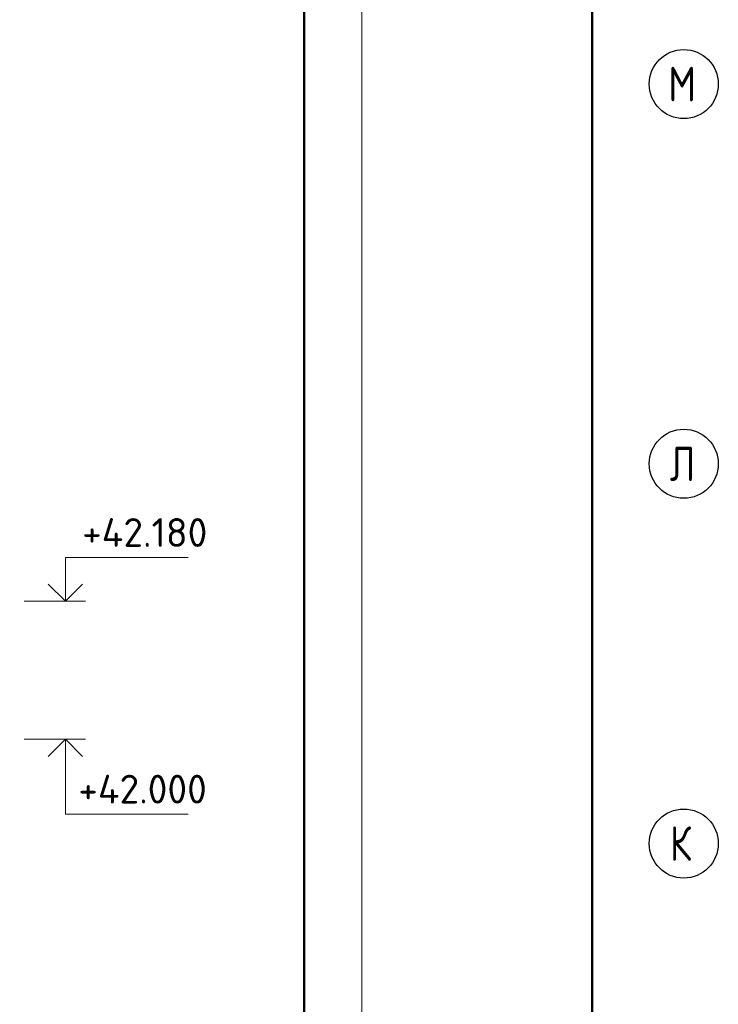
# Model space of a CAD drawing. Header units: millimetres. Extents: x 40580 to 1930067, y -240640 to 81020.
# Tile 638 of 656: x 1698078 to 1704146, y -215517 to -206960. Entities that reach past the tile are written whole.
import ezdxf

# ---------------------------------------------------------------- set-up
doc = ezdxf.new("R2010")
doc.units = ezdxf.units.MM
doc.linetypes.add('CENTER', pattern=[2, 1.25, -0.25, 0.25, -0.25])
for name, color, linetype, lineweight in [('Standard', 7, 'Continuous', 25), ('ОСИ', 7, 'CENTER', 15), ('Примечания', 7, 'Continuous', 13)]:
    doc.layers.add(name, color=color, linetype=linetype, lineweight=lineweight)
doc.styles.add('ISOCPEUR', font='isocpeur.ttf')

msp = doc.modelspace()

# ---------------------------------------------------------------- linework, layer by layer
at = {"layer": 'Standard', "color": 7, "linetype": 'Continuous', "lineweight": 13, "transparency": 33554687}
for points in [[(1671350, -239549.7), (1701050, -239549.7), (1701050, -197549.7), (1671350, -197549.7), (1671350, -239549.7)], [(1701050, -239549.7), (1730750, -239549.7), (1730750, -197549.7), (1701050, -197549.7), (1701050, -239549.7)]]:
    msp.add_lwpolyline(points, close=True, dxfattribs=at)
at = {"layer": 'Standard', "color": 7, "linetype": 'Continuous', "lineweight": 50, "transparency": 33554687}
for points in [[(1673350, -198049.7), (1700550, -198049.7), (1700550, -239049.7), (1673350, -239049.7), (1673350, -198049.7)], [(1703050, -198049.7), (1730250, -198049.7), (1730250, -239049.7), (1703050, -239049.7), (1703050, -198049.7)]]:
    msp.add_lwpolyline(points, close=True, dxfattribs=at)
at = {"layer": 'ОСИ', "color": 7, "linetype": 'Continuous', "lineweight": -3, "transparency": 33554687}
for centre in [(1703846.4, -207519.6), (1703846.4, -210819.6), (1703846.4, -214119.6)]:
    msp.add_circle(centre, 300, dxfattribs=at)
at = {"layer": 'Примечания', "color": 7, "linetype": 'Continuous', "lineweight": 13, "transparency": 33554687}
for p, q in [((1698115.5, -212013.4), (1698648.9, -212013.4)), ((1698115.5, -213213.4), (1698648.9, -213213.4))]:
    msp.add_line(p, q, dxfattribs=at)
for points in [[(1698474.6, -212013.4), (1698474.6, -211633.4), (1699541.2, -211633.4)], [(1698474.6, -213213.4), (1698474.6, -213863.4), (1699541.2, -213863.4)]]:
    msp.add_lwpolyline(points, dxfattribs=at)
at = {"layer": 'Примечания', "color": 7, "linetype": 'Continuous', "lineweight": -3, "transparency": 33554687}
for points in [[(1698326.1, -211864.9), (1698474.6, -212013.4), (1698623.1, -211864.9)], [(1698326.1, -213361.9), (1698474.6, -213213.4), (1698623.1, -213361.9)]]:
    msp.add_lwpolyline(points, dxfattribs=at)

# ---------------------------------------------------------------- texts
at = {"layer": 'Standard', "color": 7, "linetype": 'Continuous', "lineweight": 25, "transparency": 33554687, "char_height": 250, "attachment_point": 7, "style": 'ISOCPEUR'}
for s, insert, width in [('+42.180', (1698620.4, -211541.8), 1048.431), ('+42.000', (1698587.1, -213771.8), 1084.015)]:
    msp.add_mtext(s, dxfattribs=dict(at, insert=insert, width=width))
at = {"layer": 'ОСИ', "color": 7, "linetype": 'Continuous', "lineweight": 25, "transparency": 33554687, "char_height": 300, "attachment_point": 7, "style": 'ISOCPEUR'}
for s, insert, width in [('\\W0.82;М', (1703711.4, -207669.6), 392.649), ('\\W0.80;Л', (1703726.4, -210969.6), 359.83), ('\\W0.80;К', (1703726.4, -214269.6), 359.83)]:
    msp.add_mtext(s, dxfattribs=dict(at, insert=insert, width=width))

doc.saveas('drawing.dxf')
